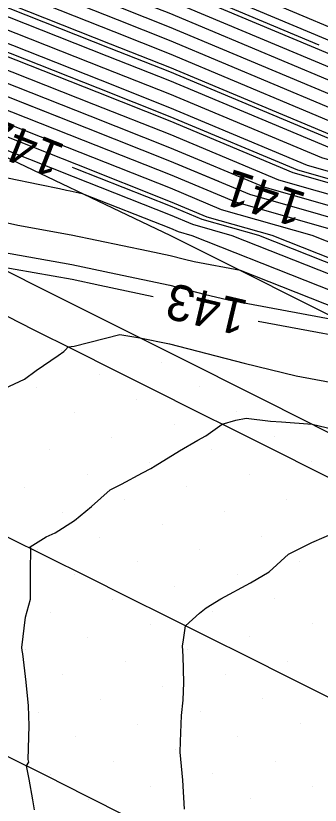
# Model space of a CAD drawing. Extents: x 2354170 to 2357230, y 866100 to 868290.
# Drawn here: x 2355106.5 to 2355123.42, y 867488.33 to 867532.18 of the extents above; entities that cross this region are included whole.
import ezdxf

# ---------------------------------------------------------------- set-up
doc = ezdxf.new("R2010")
doc.units = 0
for name, color, linetype in [('Default', 7, 'Continuous'), ('DTM Contours Major', 7, 'Continuous'), ('DTM Contours Minor', 7, 'Continuous'), ('DTM Contours Minor Text', 7, 'Continuous'), ('Exist DTM Breakline', 7, 'Continuous'), ('Exist DTM Scan Elevation Point', 7, 'Continuous'), ('Exist Roads EOP', 7, 'Continuous'), ('PH Exist DTM Breakline', 7, 'Continuous')]:
    doc.layers.add(name, color=color, linetype=linetype)

msp = doc.modelspace()

# ---------------------------------------------------------------- linework, layer by layer
at = {"layer": 'Default'}
for points in [[(2354995.047, 867580.65), (2355018.365, 867571.741), (2355022.674, 867569.867), (2355022.938, 867569.764), (2355041.304, 867560.814), (2355048.738, 867556.887), (2355052.264, 867555.571), (2355072.009, 867547.892), (2355078.691, 867544.936), (2355084.387, 867542.691), (2355094.899, 867538.04), (2355111.939, 867531.298), (2355115.029, 867530.075), (2355125.868, 867525.532), (2355139.851, 867521.546), (2355141.602, 867520.791), (2355158.318, 867513.884), (2355164.901, 867511.046), (2355180.153, 867504.304), (2355183.645, 867502.704), (2355196.955, 867497.127)], [(2355002.655, 867575.912), (2355019.366, 867569.527), (2355021.702, 867568.511), (2355022.012, 867568.39), (2355043.608, 867557.866), (2355048.087, 867555.5), (2355050.212, 867554.707), (2355072.431, 867546.066), (2355077.59, 867543.784), (2355083.997, 867541.258), (2355092.402, 867537.54), (2355111.563, 867529.958), (2355115.038, 867528.583), (2355124.276, 867524.711), (2355139.955, 867520.242), (2355140.213, 867520.131), (2355158.96, 867512.383), (2355162.989, 867510.647), (2355180.102, 867503.082), (2355182.598, 867501.938), (2355197.577, 867495.662)], [(2355196.022, 867499.325), (2355185.215, 867503.853), (2355180.229, 867506.138), (2355167.77, 867511.646), (2355157.355, 867516.135), (2355143.687, 867521.783), (2355139.695, 867523.503), (2355128.257, 867526.764), (2355115.015, 867532.314), (2355112.502, 867533.308), (2355098.646, 867538.791), (2355084.971, 867544.841), (2355080.343, 867546.665), (2355071.376, 867550.632), (2355055.342, 867556.868), (2355049.713, 867558.967), (2355037.849, 867565.235), (2355024.326, 867571.825), (2355024.132, 867571.901), (2355016.865, 867575.061)], [(2355194.778, 867502.255), (2355187.308, 867505.385), (2355180.331, 867508.582), (2355171.594, 867512.445), (2355156.07, 867519.136), (2355146.466, 867523.104), (2355139.487, 867526.112), (2355131.441, 867528.406), (2355114.996, 867535.299), (2355113.253, 867535.988), (2355103.641, 867539.791), (2355085.749, 867547.707), (2355082.545, 867548.97), (2355070.532, 867554.285), (2355059.445, 867558.597), (2355051.014, 867561.741), (2355033.241, 867571.131), (2355026.177, 867574.573)], [(2354998.866, 867573.748), (2355010.208, 867572.11), (2355019.866, 867568.42), (2355021.216, 867567.833), (2355021.55, 867567.703), (2355044.76, 867556.392), (2355047.762, 867554.806), (2355049.186, 867554.275), (2355072.643, 867545.153), (2355077.039, 867543.207), (2355083.803, 867540.541), (2355091.153, 867537.289), (2355111.376, 867529.288), (2355115.043, 867527.837), (2355123.48, 867524.301), (2355138.516, 867520.014), (2355140.061, 867519.404), (2355144.636, 867517.685), (2355159.281, 867511.633), (2355162.033, 867510.447), (2355180.076, 867502.471), (2355182.075, 867501.555), (2355197.888, 867494.929)], [(2355195.089, 867501.523), (2355186.785, 867505.002), (2355180.306, 867507.971), (2355170.638, 867512.245), (2355156.392, 867518.385), (2355145.772, 867522.774), (2355139.539, 867525.46), (2355130.645, 867527.995), (2355115.001, 867534.553), (2355113.065, 867535.318), (2355102.393, 867539.541), (2355085.555, 867546.99), (2355081.995, 867548.394), (2355070.743, 867553.372), (2355058.419, 867558.165), (2355050.689, 867561.048), (2355034.393, 867569.657), (2355025.715, 867573.886)], [(2355017.865, 867572.848), (2355023.16, 867570.545), (2355023.401, 867570.451), (2355040.152, 867562.287), (2355049.063, 867557.58), (2355053.29, 867556.004), (2355071.798, 867548.806), (2355079.242, 867545.512), (2355084.581, 867543.407), (2355096.148, 867538.29), (2355112.126, 867531.968), (2355115.024, 867530.822), (2355126.665, 867525.943), (2355139.799, 867522.198), (2355142.297, 867521.122), (2355157.997, 867514.634), (2355165.857, 867511.246), (2355180.178, 867504.915), (2355184.168, 867503.087), (2355196.644, 867497.86)], [(2355195.711, 867500.057), (2355185.738, 867504.236), (2355180.255, 867506.749), (2355168.726, 867511.846), (2355157.034, 867516.885), (2355144.382, 867522.113), (2355139.643, 867524.155), (2355129.053, 867527.174), (2355115.01, 867533.06), (2355112.69, 867533.978), (2355099.895, 867539.041), (2355085.165, 867545.557), (2355080.893, 867547.241), (2355071.165, 867551.545), (2355056.368, 867557.3), (2355050.038, 867559.661), (2355036.697, 867566.709), (2355024.789, 867572.512), (2355024.618, 867572.579)], [(2355001.207, 867570.699), (2355017.762, 867568.308), (2355020.366, 867567.313), (2355020.73, 867567.155), (2355021.087, 867567.016), (2355045.912, 867554.918), (2355047.437, 867554.112), (2355048.16, 867553.843), (2355072.854, 867544.239), (2355076.489, 867542.631), (2355083.608, 867539.825), (2355089.904, 867537.039), (2355111.188, 867528.618), (2355115.048, 867527.091), (2355122.684, 867523.89), (2355136.293, 867520.011), (2355140.195, 867518.469), (2355151.754, 867514.126), (2355159.602, 867510.883), (2355161.077, 867510.247), (2355180.05, 867501.86), (2355181.552, 867501.172), (2355198.199, 867494.196)], [(2355070.126, 867550.287), (2355071.587, 867549.719), (2355079.792, 867546.089), (2355084.776, 867544.124), (2355097.397, 867538.54), (2355112.314, 867532.638), (2355115.02, 867531.568), (2355127.461, 867526.353), (2355139.747, 867522.851), (2355142.992, 867521.452), (2355157.676, 867515.384), (2355162.877, 867513.143)], [(2355074.048, 867546.171), (2355078.14, 867544.36), (2355084.192, 867541.974), (2355093.651, 867537.79), (2355111.751, 867530.628), (2355115.034, 867529.329), (2355125.072, 867525.122), (2355139.903, 867520.894), (2355140.907, 867520.461), (2355158.639, 867513.134), (2355163.945, 867510.847), (2355166.979, 867509.506)], [(2355177.5, 867508.589), (2355169.682, 867512.045), (2355156.713, 867517.635), (2355145.077, 867522.443), (2355139.591, 867524.808), (2355129.849, 867527.585), (2355115.005, 867533.806), (2355112.877, 867534.648), (2355101.144, 867539.291), (2355085.36, 867546.274), (2355085.011, 867546.411)], [(2355075.387, 867541.479), (2355083.219, 867538.391), (2355087.406, 867536.539), (2355110.812, 867527.278), (2355115.057, 867525.598), (2355121.092, 867523.069), (2355131.846, 867520.003), (2355140.464, 867516.599), (2355158.655, 867509.764), (2355159.218, 867509.544), (2355160.871, 867508.852), (2355169.056, 867505.475), (2355179.999, 867500.637), (2355180.505, 867500.406), (2355198.821, 867492.731)], [(2355199.132, 867491.999), (2355179.982, 867500.023), (2355179.974, 867500.026), (2355179.803, 867500.102), (2355161.933, 867507.475), (2355158.324, 867508.984), (2355157.096, 867509.466), (2355140.598, 867515.664), (2355129.622, 867520), (2355120.295, 867522.659), (2355115.062, 867524.852), (2355110.625, 867526.608), (2355086.157, 867536.289), (2355083.024, 867537.675), (2355074.837, 867540.902)], [(2355075.489, 867539.058), (2355082.635, 867536.242), (2355083.66, 867535.788), (2355110.249, 867525.268), (2355115.071, 867523.36), (2355118.703, 867521.838), (2355125.176, 867519.992), (2355140.867, 867513.794), (2355153.977, 867508.868), (2355156.537, 867507.865), (2355164.057, 867504.72), (2355179.317, 867498.424), (2355181.309, 867497.592), (2355194.726, 867492.64)], [(2355085.248, 867538.296), (2355088.655, 867536.789), (2355111, 867527.948), (2355115.053, 867526.344), (2355121.888, 867523.48), (2355134.069, 867520.007), (2355140.33, 867517.534), (2355158.871, 867510.568), (2355159.923, 867510.133), (2355160.121, 867510.047), (2355178.336, 867501.995)], [(2355075.248, 867536.875), (2355082.374, 867535.497), (2355082.449, 867535.477), (2355082.497, 867535.467), (2355082.53, 867535.459), (2355082.7, 867535.424), (2355110.061, 867524.598), (2355115.076, 867522.614), (2355117.907, 867521.427), (2355122.952, 867519.989), (2355141.002, 867512.859), (2355152.417, 867508.57), (2355155.644, 867507.306), (2355165.119, 867503.342), (2355178.986, 867497.621), (2355181.982, 867496.37), (2355199.705, 867489.829)], [(2355076.377, 867534.425), (2355079.795, 867533.765), (2355082.592, 867533.025), (2355084.34, 867532.668), (2355085.565, 867532.353), (2355091.864, 867531.054), (2355109.874, 867523.928), (2355115.081, 867521.867), (2355117.111, 867521.017), (2355120.729, 867519.985), (2355141.136, 867511.924), (2355142.536, 867511.398)], [(2355078.244, 867531.76), (2355082.735, 867530.572), (2355086.184, 867529.868), (2355088.6, 867529.248), (2355101.028, 867526.683), (2355109.686, 867523.258), (2355115.086, 867521.121), (2355116.315, 867520.606), (2355118.505, 867519.982), (2355141.27, 867510.989), (2355149.298, 867507.972), (2355153.857, 867506.187), (2355167.243, 867500.587), (2355178.323, 867496.015), (2355183.329, 867493.925), (2355197.882, 867488.554)], [(2355078.525, 867524.816), (2355080.751, 867525.891), (2355081.125, 867526.093), (2355081.222, 867526.162), (2355082.532, 867527.165), (2355082.836, 867527.223), (2355083.654, 867527.418), (2355084.337, 867527.28), (2355087.516, 867527.173), (2355088.028, 867527.069), (2355091.635, 867526.143), (2355107.832, 867522.8), (2355108.933, 867522.576), (2355109.311, 867522.491), (2355109.516, 867522.455), (2355110.192, 867522.313), (2355115.09, 867520.375), (2355115.519, 867520.196), (2355116.282, 867519.978), (2355141.405, 867510.054), (2355147.739, 867507.674), (2355152.963, 867505.627), (2355168.305, 867499.21)], [(2355199.755, 867491.123), (2355199.443, 867491.266), (2355187.291, 867496.358), (2355180.636, 867498.814), (2355179.648, 867499.226), (2355162.995, 867506.097), (2355157.431, 867508.425), (2355155.536, 867509.167), (2355140.733, 867514.729), (2355127.399, 867519.996), (2355119.499, 867522.248), (2355115.067, 867524.106), (2355110.437, 867525.938), (2355106.638, 867527.441)], [(2355169.367, 867497.832), (2355152.07, 867505.068), (2355146.179, 867507.375), (2355141.539, 867509.119), (2355118.986, 867518.028), (2355116.412, 867518.506), (2355115.866, 867518.637), (2355115.082, 867518.839), (2355113.848, 867519.102), (2355109.574, 867520.001), (2355106.607, 867520.524), (2355101.129, 867521.749)], [(2355105.396, 867518.294), (2355109.632, 867517.546), (2355111.172, 867517.223), (2355114.134, 867516.591)], [(2355119.972, 867515.213), (2355127.354, 867513.84), (2355141.674, 867508.184), (2355144.62, 867507.077), (2355151.176, 867504.508), (2355170.429, 867496.455), (2355177.33, 867493.607), (2355185.348, 867490.259), (2355195.147, 867486.643), (2355205.884, 867482.442), (2355213.315, 867479.737)], [(2355105.876, 867511.479), (2355106.974, 867511.989), (2355107.622, 867512.473), (2355108.844, 867513.303), (2355109.161, 867513.54), (2355109.254, 867513.616), (2355109.412, 867513.788), (2355109.736, 867513.836), (2355112.284, 867514.468), (2355113.396, 867514.299), (2355115.036, 867513.949), (2355119.189, 867512.88), (2355122.081, 867512.189), (2355135.722, 867509.653), (2355141.808, 867507.248), (2355143.06, 867506.778), (2355150.283, 867503.949), (2355171.491, 867495.077)], [(2355107.536, 867488.076), (2355107.447, 867488.636), (2355107.249, 867489.773), (2355107.086, 867490.515), (2355107.218, 867490.732), (2355107.189, 867490.864), (2355107.231, 867492.741), (2355107.206, 867493.85), (2355107.075, 867495.171), (2355106.883, 867496.746), (2355106.853, 867496.93), (2355106.826, 867497.099), (2355107.036, 867498.771), (2355107.307, 867499.778), (2355107.321, 867501.331), (2355107.341, 867502.587), (2355107.303, 867502.689), (2355108.182, 867503.241), (2355108.684, 867503.46), (2355109.765, 867504.148), (2355110.701, 867504.93), (2355111.734, 867505.842), (2355112.371, 867506.165), (2355113.533, 867506.798), (2355113.997, 867507.038), (2355114.238, 867507.183), (2355115.6, 867508.023), (2355116.623, 867508.603), (2355117.066, 867508.839), (2355117.96, 867509.505), (2355118.731, 867509.719), (2355119.305, 867509.827), (2355120.653, 867509.669), (2355121.269, 867509.633), (2355122.973, 867509.494), (2355124.916, 867509.03)], [(2355115.87, 867488.118), (2355115.775, 867489.727), (2355115.628, 867491.276), (2355115.653, 867491.878), (2355115.7, 867493.32), (2355115.802, 867494.158), (2355115.835, 867495.151), (2355115.791, 867496.618), (2355115.754, 867497.188), (2355115.801, 867497.39), (2355115.934, 867498.303), (2355116.711, 867499.002), (2355117.086, 867499.304), (2355117.894, 867499.798), (2355119.533, 867500.683), (2355120.578, 867501.298), (2355121.648, 867502.281), (2355122.959, 867502.921), (2355124.322, 867503.51)]]:
    msp.add_lwpolyline(points, dxfattribs=at)
at = {"layer": 'DTM Contours Major'}
msp.add_lwpolyline([(2355063.712, 867547.241), (2355072.994, 867543.631), (2355076.122, 867542.247), (2355083.478, 867539.347), (2355089.071, 867536.872), (2355111.063, 867528.171), (2355115.051, 867526.593), (2355122.153, 867523.616), (2355134.81, 867520.008), (2355140.285, 867517.846), (2355156.499, 867511.754), (2355157.043, 867511.529)], dxfattribs=at)
at = {"layer": 'DTM Contours Minor'}
for points in [[(2355123.364, 867530.551), (2355115.004, 867534.055), (2355112.94, 867534.872), (2355101.56, 867539.374), (2355085.425, 867546.513), (2355081.628, 867548.01), (2355070.884, 867552.763), (2355057.735, 867557.876), (2355050.472, 867560.586), (2355035.161, 867568.674), (2355025.406, 867573.428), (2355025.266, 867573.483), (2355015.698, 867577.644), (2355003.313, 867582.376), (2354992.918, 867587.426), (2354978.558, 867593.319), (2354971.311, 867596.824), (2354965.917, 867600.499), (2354963.684, 867602.037), (2354958.662, 867605.619), (2354957.494, 867605.876), (2354953.523, 867608.055)], [(2354998.582, 867581.131), (2355017.365, 867573.955), (2355023.646, 867571.223), (2355023.864, 867571.138), (2355039.001, 867563.761), (2355049.388, 867558.274), (2355054.316, 867556.436), (2355071.587, 867549.719), (2355079.792, 867546.089), (2355084.776, 867544.124), (2355097.397, 867538.54), (2355112.314, 867532.638), (2355115.02, 867531.568), (2355127.461, 867526.353), (2355139.747, 867522.851), (2355142.992, 867521.452), (2355157.676, 867515.384), (2355166.814, 867511.446), (2355180.204, 867505.527), (2355182.997, 867504.246)], [(2355025.557, 867567.271), (2355042.84, 867558.848), (2355048.304, 867555.962), (2355050.896, 867554.995), (2355072.291, 867546.675), (2355077.957, 867544.168), (2355084.127, 867541.735), (2355093.234, 867537.706), (2355111.688, 867530.405), (2355115.035, 867529.081), (2355124.807, 867524.985), (2355139.92, 867520.676), (2355140.676, 867520.351), (2355158.746, 867512.884), (2355163.627, 867510.78), (2355180.119, 867503.489), (2355182.947, 867502.193), (2355197.37, 867496.15), (2355206.448, 867491.978), (2355210.008, 867490.464)], [(2355117.774, 867522.971), (2355115.067, 867524.106), (2355110.437, 867525.938), (2355084.909, 867536.039), (2355082.829, 867536.958), (2355074.286, 867540.326)], [(2355109.625, 867523.778), (2355109.811, 867523.704), (2355115.082, 867521.619), (2355116.845, 867520.88), (2355119.987, 867519.984), (2355141.181, 867511.612), (2355150.338, 867508.172), (2355154.453, 867506.56), (2355166.535, 867501.506), (2355178.544, 867496.551), (2355182.88, 867494.74), (2355198.49, 867488.979)], [(2355104.805, 867519.213), (2355109.613, 867518.365), (2355112.064, 867517.849), (2355115.067, 867517.209), (2355116.973, 867516.718), (2355118.302, 867516.401), (2355124.565, 867515.236), (2355141.629, 867508.495), (2355145.139, 867507.176), (2355151.474, 867504.695), (2355170.075, 867496.914)], [(2355115.87, 867488.118), (2355115.775, 867489.727), (2355115.628, 867491.276), (2355115.653, 867491.878), (2355115.7, 867493.32), (2355115.802, 867494.158), (2355115.835, 867495.151), (2355115.791, 867496.618), (2355115.754, 867497.188), (2355115.801, 867497.39), (2355115.934, 867498.303), (2355116.711, 867499.002), (2355117.086, 867499.304), (2355117.894, 867499.798), (2355119.533, 867500.683), (2355120.578, 867501.298), (2355121.648, 867502.281), (2355122.959, 867502.921), (2355124.322, 867503.51)]]:
    msp.add_lwpolyline(points, dxfattribs=at)
at = {"layer": 'Exist DTM Breakline'}
for points in [[(2355105.272, 867515.861), (2355107.508, 867514.742), (2355109.743, 867513.622), (2355111.978, 867512.502), (2355114.213, 867511.382), (2355116.448, 867510.261), (2355118.684, 867509.143), (2355120.92, 867508.026), (2355123.157, 867506.909), (2355125.393, 867505.791), (2355127.629, 867504.674), (2355129.866, 867503.557), (2355132.102, 867502.439), (2355134.339, 867501.322), (2355136.575, 867500.205), (2355138.812, 867499.089), (2355141.049, 867497.972), (2355143.286, 867496.856), (2355145.524, 867495.742), (2355147.762, 867494.629), (2355150.001, 867493.515), (2355152.239, 867492.402), (2355154.477, 867491.288)], [(2355112.662, 867487.708), (2355110.429, 867488.833), (2355108.197, 867489.957), (2355105.963, 867491.08), (2355103.729, 867492.202), (2355101.494, 867493.323), (2355099.259, 867494.443), (2355097.023, 867495.561), (2355094.787, 867496.68), (2355092.551, 867497.797), (2355090.314, 867498.914), (2355088.078, 867500.031), (2355085.841, 867501.147), (2355083.603, 867502.262), (2355081.366, 867503.378), (2355079.129, 867504.493), (2355076.891, 867505.608)], [(2355105.988, 867503.261), (2355108.226, 867502.146), (2355110.463, 867501.031), (2355112.701, 867499.915), (2355114.938, 867498.8), (2355117.175, 867497.684), (2355119.412, 867496.568), (2355121.65, 867495.452), (2355123.886, 867494.336), (2355126.123, 867493.22), (2355128.36, 867492.103), (2355130.597, 867490.986), (2355132.833, 867489.869), (2355135.069, 867488.751), (2355137.306, 867487.633)]]:
    msp.add_lwpolyline(points, dxfattribs=at)
at = {"layer": 'Exist DTM Scan Elevation Point'}
for p, q in [((2355112.514, 867514.319), (2355112.514, 867514.319)), ((2355109.049, 867513.614), (2355109.049, 867513.614)), ((2355114.599, 867512.94), (2355114.599, 867512.94)), ((2355111.134, 867512.234), (2355111.134, 867512.234)), ((2355107.67, 867511.529), (2355107.67, 867511.529)), ((2355116.684, 867511.561), (2355116.684, 867511.561)), ((2355113.219, 867510.855), (2355113.219, 867510.855)), ((2355109.755, 867510.149), (2355109.755, 867510.149)), ((2355118.769, 867510.181), (2355118.769, 867510.181)), ((2355115.304, 867509.476), (2355115.304, 867509.476)), ((2355120.854, 867508.802), (2355120.854, 867508.802)), ((2355111.84, 867508.77), (2355111.84, 867508.77)), ((2355108.376, 867508.064), (2355108.376, 867508.064)), ((2355117.389, 867508.096), (2355117.389, 867508.096)), ((2355113.925, 867507.391), (2355113.925, 867507.391)), ((2355122.939, 867507.422), (2355122.939, 867507.422)), ((2355110.461, 867506.685), (2355110.461, 867506.685)), ((2355119.474, 867506.717), (2355119.474, 867506.717)), ((2355106.996, 867505.979), (2355106.996, 867505.979)), ((2355116.01, 867506.011), (2355116.01, 867506.011)), ((2355112.546, 867505.306), (2355112.546, 867505.306)), ((2355121.559, 867505.337), (2355121.559, 867505.337)), ((2355109.081, 867504.6), (2355109.081, 867504.6)), ((2355118.095, 867504.632), (2355118.095, 867504.632)), ((2355114.631, 867503.926), (2355114.631, 867503.926)), ((2355111.166, 867503.221), (2355111.166, 867503.221)), ((2355120.18, 867503.252), (2355120.18, 867503.252)), ((2355107.702, 867502.515), (2355107.702, 867502.515)), ((2355116.716, 867502.547), (2355116.716, 867502.547)), ((2355113.251, 867501.841), (2355113.251, 867501.841)), ((2355122.265, 867501.873), (2355122.265, 867501.873)), ((2355109.787, 867501.136), (2355109.787, 867501.136)), ((2355118.801, 867501.167), (2355118.801, 867501.167)), ((2355115.336, 867500.462), (2355115.336, 867500.462)), ((2355111.872, 867499.756), (2355111.872, 867499.756)), ((2355120.885, 867499.788), (2355120.885, 867499.788)), ((2355108.407, 867499.051), (2355108.407, 867499.051)), ((2355117.421, 867499.082), (2355117.421, 867499.082)), ((2355113.957, 867498.377), (2355113.957, 867498.377)), ((2355122.97, 867498.408), (2355122.97, 867498.408)), ((2355110.492, 867497.671), (2355110.492, 867497.671)), ((2355119.506, 867497.703), (2355119.506, 867497.703)), ((2355107.028, 867496.966), (2355107.028, 867496.966)), ((2355116.042, 867496.997), (2355116.042, 867496.997)), ((2355112.577, 867496.292), (2355112.577, 867496.292)), ((2355121.591, 867496.323), (2355121.591, 867496.323)), ((2355109.113, 867495.586), (2355109.113, 867495.586)), ((2355118.127, 867495.618), (2355118.127, 867495.618)), ((2355114.662, 867494.912), (2355114.662, 867494.912)), ((2355111.198, 867494.207), (2355111.198, 867494.207)), ((2355120.212, 867494.238), (2355120.212, 867494.238)), ((2355107.733, 867493.501), (2355107.733, 867493.501)), ((2355116.747, 867493.533), (2355116.747, 867493.533)), ((2355113.283, 867492.827), (2355113.283, 867492.827)), ((2355122.297, 867492.859), (2355122.297, 867492.859)), ((2355109.818, 867492.122), (2355109.818, 867492.122)), ((2355118.832, 867492.153), (2355118.832, 867492.153)), ((2355115.368, 867491.448), (2355115.368, 867491.448)), ((2355111.903, 867490.742), (2355111.903, 867490.742)), ((2355120.917, 867490.774), (2355120.917, 867490.774)), ((2355108.439, 867490.037), (2355108.439, 867490.037)), ((2355117.453, 867490.068), (2355117.453, 867490.068)), ((2355113.988, 867489.363), (2355113.988, 867489.363)), ((2355123.002, 867489.395), (2355123.002, 867489.395)), ((2355110.524, 867488.657), (2355110.524, 867488.657)), ((2355119.538, 867488.689), (2355119.538, 867488.689))]:
    msp.add_line(p, q, dxfattribs=at)
at = {"layer": 'Exist Roads EOP'}
msp.add_lwpolyline([(2355077.418, 867532.169), (2355082.796, 867529.509), (2355088.174, 867526.848), (2355093.55, 867524.183), (2355098.924, 867521.515), (2355104.296, 867518.843), (2355109.665, 867516.165), (2355115.031, 867513.481), (2355120.394, 867510.791), (2355125.755, 867508.095), (2355131.113, 867505.396), (2355136.47, 867502.693), (2355141.826, 867499.989), (2355147.181, 867497.283), (2355152.537, 867494.578), (2355157.893, 867491.874), (2355163.251, 867489.173), (2355168.61, 867486.476), (2355173.971, 867483.781), (2355179.334, 867481.09), (2355184.698, 867478.403), (2355190.065, 867475.719), (2355195.433, 867473.039)], dxfattribs=at)
at = {"layer": 'PH Exist DTM Breakline'}
msp.add_lwpolyline([(2355020.895, 867566.731), (2355047.101, 867553.397), (2355082.445, 867535.545), (2355115.093, 867519.976), (2355148.878, 867503.069), (2355189.51, 867482.704), (2355236.497, 867458.891), (2355265.87, 867444.934), (2355289.255, 867433.719), (2355311.059, 867425.353), (2355318.523, 867424.7), (2355331.045, 867424.483), (2355346.844, 867422.718), (2355351.323, 867421.656), (2355352.941, 867418.753), (2355356.257, 867418.279), (2355358.394, 867419.067), (2355358.413, 867422.341), (2355356.281, 867425.567), (2355354.45, 867428.091), (2355352.258, 867431.151), (2355351.487, 867427.072), (2355351.536, 867425.452)], dxfattribs=at)

# ---------------------------------------------------------------- texts
at = {"layer": 'Default'}
msp.add_text('143', height=2, rotation=166.7161, dxfattribs=at).set_placement((2355119.493, 867516.332))
at = {"layer": 'DTM Contours Minor Text'}
for s, rotation, p in [('142', 158.4129, (2355109.319, 867524.974)), ('141', 161.9606, (2355122.737, 867522.29))]:
    msp.add_text(s, height=2, rotation=rotation, dxfattribs=at).set_placement(p)

doc.saveas('drawing.dxf')
